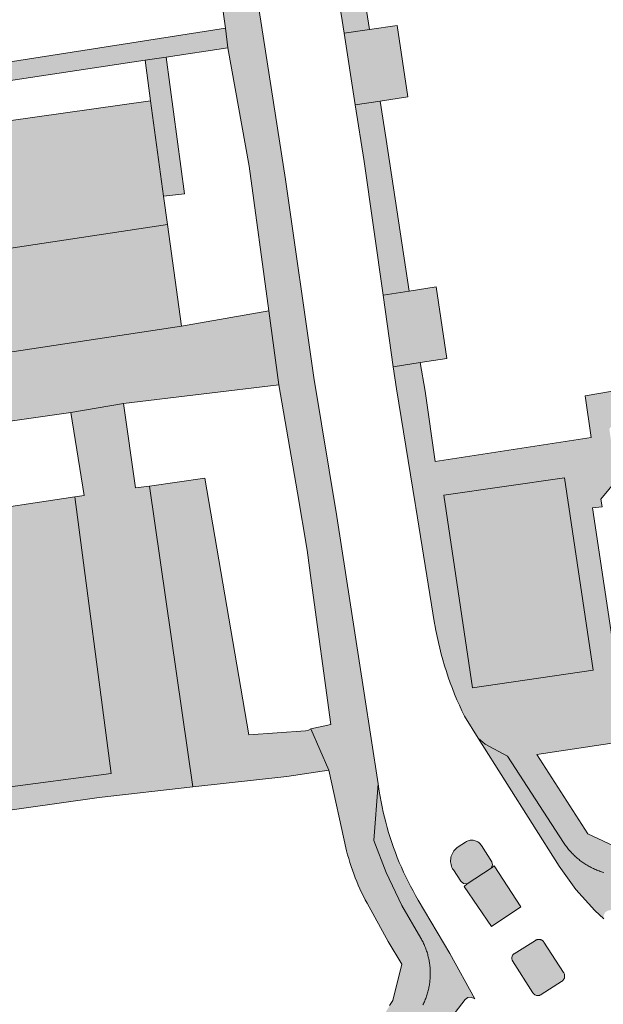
# Model space of a CAD drawing. Extents: x 97094 to 109644, y 463509 to 471969.
# Tile 269 of 362: x 103970 to 104018, y 469075 to 469157. Entities that reach past the tile are written whole.
import ezdxf

# ---------------------------------------------------------------- set-up
doc = ezdxf.new("R2010")
doc.units = 0
doc.layers.add('109 Onkruidbestrijding elementen', color=6, linetype='Continuous', lineweight=20, true_color=0xff00ff)

msp = doc.modelspace()

# ---------------------------------------------------------------- hatches: boundary and pattern name
at = {"layer": '109 Onkruidbestrijding elementen', "true_color": 0xff00ff}
for points in [[(103999.338, 469093.693), (103998.185, 469101.213), (103995.923, 469115.85), (103994.006, 469127.375), (103991.655, 469143.798), (103989.328, 469158.732), (103986.167, 469179.419), (103982.904, 469201.235), (103979.792, 469221.88), (103978.703, 469229.057), (103975.959, 469228.677), (103976.274, 469226.57), (103980.342, 469199.554), (103984.478, 469172.052), (103986.686, 469156.366), (103986.89, 469154.726), (103988.65, 469144.913), (103990.265, 469132.909), (103991.098, 469126.77), (103992.642, 469117.812), (103993.466, 469113.073), (103993.787, 469110.56), (103995.423, 469098.613), (103993.757, 469098.27), (103995.245, 469094.835), (103996.722, 469088.139), (103996.807, 469087.816), (103996.898, 469087.494), (103996.994, 469087.173), (103997.096, 469086.855), (103997.204, 469086.538), (103997.318, 469086.224), (103997.437, 469085.911), (103997.561, 469085.601), (103997.692, 469085.293), (103997.827, 469084.987), (103997.968, 469084.684), (103998.115, 469084.383), (103998.267, 469084.085), (103998.424, 469083.79), (104000.171, 469080.617), (104001.3, 469078.74), (104000.554, 469075.717), (104000.292, 469075.304), (104000.037, 469074.886), (103999.789, 469074.465), (103999.548, 469074.039), (103999.315, 469073.609), (103999.088, 469073.176), (103998.869, 469072.738), (103998.658, 469072.297), (103998.453, 469071.853), (103998.257, 469071.405), (103998.067, 469070.954), (103997.886, 469070.5), (103997.711, 469070.043), (103997.545, 469069.583), (103997.386, 469069.12), (103997.236, 469068.655), (103997.093, 469068.187), (103996.957, 469067.717), (103996.83, 469067.245), (103996.711, 469066.771), (103996.6, 469066.294), (103996.496, 469065.816), (103996.401, 469065.336), (103996.314, 469064.855), (103996.234, 469064.372), (103996.163, 469063.889), (103996.1, 469063.403), (103996.046, 469062.917), (103995.999, 469062.43), (103995.961, 469061.943), (103995.93, 469061.455), (103995.908, 469060.966), (103995.894, 469060.477), (103995.889, 469059.988), (103995.891, 469059.499), (103995.902, 469059.01), (103995.921, 469058.521), (103995.948, 469058.033), (103995.983, 469057.545), (103996.026, 469057.058), (103996.078, 469056.571), (103996.138, 469056.086), (103996.206, 469055.601), (103996.282, 469055.118), (103996.366, 469054.636), (103996.458, 469054.156), (103996.915, 469051.883), (103994.029, 469050.064), (103995.23, 469048.318), (103999.438, 469051.034), (103999.501, 469051.345), (103998.78, 469054.83), (103998.695, 469055.278), (103998.618, 469055.727), (103998.549, 469056.177), (103998.487, 469056.628), (103998.433, 469057.08), (103998.386, 469057.534), (103998.347, 469057.987), (103998.316, 469058.442), (103998.293, 469058.897), (103998.277, 469059.352), (103998.269, 469059.808), (103998.269, 469060.263), (103998.277, 469060.719), (103998.292, 469061.174), (103998.315, 469061.629), (103998.346, 469062.083), (103998.384, 469062.537), (103998.43, 469062.991), (103998.484, 469063.443), (103998.545, 469063.894), (103998.615, 469064.345), (103998.691, 469064.794), (103998.776, 469065.241), (103998.868, 469065.687), (103998.967, 469066.132), (103999.074, 469066.575), (103999.189, 469067.016), (103999.311, 469067.455), (103999.44, 469067.891), (103999.577, 469068.326), (103999.721, 469068.758), (103999.873, 469069.188), (104000.032, 469069.615), (104000.198, 469070.039), (104000.371, 469070.46), (104000.551, 469070.879), (104000.738, 469071.294), (104000.933, 469071.706), (104001.134, 469072.114), (104001.342, 469072.52), (104001.558, 469072.921), (104001.779, 469073.319), (104002.008, 469073.713), (104002.701, 469074.767), (104002.754, 469074.849), (104002.806, 469074.932), (104002.856, 469075.016), (104002.905, 469075.101), (104002.953, 469075.187), (104002.999, 469075.273), (104003.043, 469075.36), (104003.087, 469075.448), (104003.128, 469075.537), (104003.168, 469075.626), (104003.207, 469075.716), (104003.244, 469075.806), (104003.28, 469075.897), (104003.314, 469075.989), (104003.347, 469076.082), (104003.378, 469076.174), (104003.407, 469076.268), (104003.435, 469076.362), (104003.461, 469076.456), (104003.486, 469076.551), (104003.509, 469076.646), (104003.53, 469076.741), (104003.55, 469076.837), (104003.569, 469076.933), (104003.585, 469077.03), (104003.6, 469077.126), (104003.614, 469077.223), (104003.626, 469077.321), (104003.636, 469077.418), (104003.644, 469077.515), (104003.651, 469077.613), (104003.656, 469077.711), (104003.66, 469077.809), (104003.662, 469077.907), (104003.662, 469078.004), (104003.661, 469078.102), (104003.658, 469078.2), (104003.653, 469078.298), (104003.647, 469078.396), (104003.639, 469078.493), (104003.63, 469078.591), (104003.619, 469078.688), (104003.606, 469078.785), (104003.591, 469078.882), (104003.575, 469078.978), (104003.558, 469079.075), (104003.539, 469079.171), (104003.518, 469079.266), (104003.495, 469079.361), (104003.471, 469079.456), (104003.446, 469079.551), (104003.418, 469079.645), (104003.389, 469079.738), (104003.359, 469079.831), (104003.327, 469079.924), (104003.294, 469080.016), (104003.259, 469080.107), (104003.222, 469080.198), (104003.184, 469080.288), (104003.144, 469080.378), (104003.103, 469080.467), (104003.061, 469080.555), (104003.017, 469080.642), (104002.971, 469080.729), (104002.924, 469080.815), (104002.876, 469080.9), (104001.304, 469083.611), (104000.001, 469086.349), (103998.973, 469088.999), (103999.338, 469093.693)], [(103944.486, 469188.335), (103942.806, 469189.137), (103946.846, 469161.734), (103935.398, 469160.002), (103935.671, 469157.821), (103937.146, 469147.26), (103941.434, 469147.922), (103946.984, 469148.778), (103947.663, 469145.663), (103950.931, 469146.222), (103950.461, 469149.199), (103960.992, 469150.821), (103961.964, 469150.968), (103963.356, 469151.177), (103980.014, 469153.689), (103981.776, 469153.955), (103986.89, 469154.726), (103986.686, 469156.366), (103974.862, 469154.51), (103961.923, 469152.48), (103961.463, 469155.425), (103962.074, 469155.546), (103961.732, 469157.849), (103957.796, 469157.265), (103958.204, 469154.723), (103960.072, 469155.022), (103960.572, 469152.245), (103950.11, 469150.781), (103949.09, 469157.633), (103944.788, 469186.549), (103950.026, 469187.29), (103950.025, 469187.297), (103955.038, 469188.007), (103954.788, 469189.773), (103952.03, 469189.383), (103944.486, 469188.335)], [(103996.51, 469155.93), (103998.61, 469156.243), (103997.75, 469161.878), (103995.624, 469161.561), (103996.51, 469155.93)], [(103998.61, 469156.243), (103996.51, 469155.93), (103997.442, 469150.003), (103999.515, 469150.312), (104001.804, 469150.654), (104000.918, 469156.588), (103998.61, 469156.243)], [(103980.472, 469150.326), (103981.556, 469142.424), (103983.292, 469142.618), (103981.776, 469153.955), (103980.014, 469153.689), (103980.472, 469150.326)], [(103973.851, 469124.487), (103978.235, 469125.243), (103991.098, 469126.77), (103990.265, 469132.909), (103983.035, 469131.646), (103955.813, 469127.536), (103955.605, 469127.36), (103955.27, 469127.3), (103955.02, 469127.472), (103954.894, 469127.732), (103954.808, 469128.286), (103953.837, 469135.316), (103953.864, 469135.578), (103953.966, 469135.824), (103954.244, 469135.912), (103981.878, 469140.075), (103981.556, 469142.424), (103980.472, 469150.326), (103963.799, 469147.967), (103962.873, 469147.835), (103962.368, 469147.789), (103961.42, 469147.703), (103950.931, 469146.222), (103947.663, 469145.663), (103941.876, 469144.674), (103945.177, 469120.416), (103950.644, 469121.192), (103952.328, 469121.431), (103973.851, 469124.487)], [(104001.92, 469134.552), (104000, 469147.133), (103999.515, 469150.312), (103997.442, 469150.003), (103998.182, 469145.3), (103999.752, 469134.206), (104001.92, 469134.552)], [(103954.244, 469135.912), (103954.57, 469135.868), (103954.736, 469135.658), (103954.795, 469135.231), (103955.858, 469127.811), (103955.813, 469127.536), (103983.035, 469131.646), (103981.878, 469140.075), (103954.244, 469135.912)], [(104005.04, 469128.974), (104004.154, 469134.908), (104001.92, 469134.552), (103999.752, 469134.206), (104000.593, 469128.264), (104002.825, 469128.62), (104005.04, 469128.974)], [(103956.667, 469093.765), (103956.825, 469092.725), (103957.256, 469089.891), (103976.2, 469092.572), (103983.985, 469093.438), (103980.386, 469118.39), (103979.225, 469118.228), (103978.235, 469125.243), (103973.851, 469124.487), (103974.973, 469117.612), (103974.184, 469117.493), (103977.195, 469094.554), (103968.01, 469093.348), (103965.022, 469116.11), (103958.732, 469115.161), (103961.556, 469094.431), (103956.667, 469093.765)], [(103983.985, 469093.438), (103991.77, 469094.305), (103995.245, 469094.835), (103993.757, 469098.27), (103993.576, 469098.146), (103993.32, 469098.1), (103988.616, 469097.76), (103984.984, 469119.032), (103980.386, 469118.39), (103983.985, 469093.438)], [(104017.17, 469103.128), (104014.775, 469119.065), (104004.78, 469117.631), (104007.158, 469101.646), (104017.17, 469103.128)], [(103974.184, 469117.493), (103965.022, 469116.11), (103968.01, 469093.348), (103977.195, 469094.554), (103974.184, 469117.493)], [(104039.841, 469078.501), (104039.847, 469078.497), (104039.853, 469078.493), (104039.86, 469078.489), (104039.866, 469078.485), (104039.872, 469078.481), (104039.878, 469078.476), (104039.883, 469078.472), (104039.889, 469078.468), (104039.895, 469078.463), (104039.9, 469078.458), (104039.906, 469078.453), (104039.911, 469078.448), (104039.917, 469078.444), (104039.922, 469078.438), (104039.927, 469078.433), (104039.932, 469078.428), (104039.937, 469078.423), (104039.942, 469078.417), (104039.947, 469078.412), (104039.952, 469078.406), (104039.957, 469078.401), (104039.961, 469078.395), (104039.966, 469078.389), (104039.97, 469078.383), (104039.974, 469078.377), (104039.979, 469078.371), (104039.983, 469078.365), (104039.987, 469078.359), (104039.991, 469078.353), (104039.994, 469078.346), (104039.998, 469078.34), (104040.002, 469078.334), (104040.005, 469078.327), (104040.008, 469078.321), (104040.012, 469078.314), (104040.015, 469078.307), (104040.018, 469078.301), (104040.021, 469078.294), (104040.024, 469078.287), (104040.026, 469078.28), (104040.029, 469078.274), (104040.031, 469078.267), (104040.034, 469078.26), (104040.036, 469078.253), (104040.038, 469078.246), (104040.04, 469078.239), (104040.042, 469078.232), (104040.044, 469078.225), (104040.045, 469078.217), (104040.047, 469078.21), (104040.048, 469078.203), (104040.05, 469078.196), (104040.051, 469078.189), (104040.052, 469078.181), (104040.053, 469078.174), (104040.054, 469078.167), (104040.054, 469078.159), (104040.055, 469078.152), (104040.055, 469078.145), (104040.056, 469078.137), (104040.056, 469078.13), (104040.056, 469078.123), (104040.056, 469078.115), (104040.056, 469078.108), (104040.056, 469078.101), (104040.055, 469078.093), (104040.055, 469078.086), (104040.054, 469078.079), (104040.053, 469078.072), (104040.052, 469078.064), (104040.051, 469078.057), (104040.05, 469078.05), (104040.049, 469078.043), (104040.048, 469078.035), (104040.046, 469078.028), (104040.045, 469078.021), (104040.043, 469078.014), (104040.041, 469078.007), (104040.039, 469078), (104040.037, 469077.993), (104040.035, 469077.986), (104040.033, 469077.979), (104040.03, 469077.972), (104040.028, 469077.965), (104040.025, 469077.958), (104040.022, 469077.951), (104040.019, 469077.944), (104040.016, 469077.938), (104040.013, 469077.931), (104040.01, 469077.925), (104040.007, 469077.918), (104040.003, 469077.911), (104040, 469077.905), (104039.996, 469077.899), (104039.993, 469077.892), (104039.989, 469077.886), (104039.985, 469077.88), (104039.981, 469077.874), (104039.977, 469077.868), (104039.972, 469077.862), (104039.968, 469077.856), (104039.964, 469077.85), (104039.959, 469077.844), (104039.955, 469077.839), (104039.95, 469077.833), (104039.945, 469077.827), (104039.94, 469077.822), (104039.935, 469077.817), (104039.93, 469077.811), (104039.925, 469077.806), (104039.92, 469077.801), (104039.914, 469077.796), (104039.909, 469077.791), (104039.903, 469077.786), (104039.898, 469077.781), (104039.892, 469077.777), (104039.886, 469077.772), (104039.881, 469077.768), (104039.875, 469077.763), (104039.869, 469077.759), (104039.863, 469077.755), (104039.857, 469077.751), (104039.851, 469077.747), (104039.844, 469077.743), (104039.838, 469077.739), (104039.978, 469077.776), (104040.118, 469077.816), (104040.257, 469077.858), (104040.395, 469077.902), (104040.532, 469077.949), (104040.669, 469077.998), (104040.804, 469078.049), (104040.939, 469078.103), (104041.073, 469078.159), (104041.206, 469078.217), (104041.337, 469078.277), (104041.468, 469078.34), (104041.598, 469078.405), (104041.726, 469078.472), (104041.854, 469078.541), (104041.98, 469078.613), (104042.105, 469078.687), (104042.229, 469078.762), (104042.351, 469078.84), (104042.472, 469078.92), (104042.592, 469079.002), (104042.71, 469079.086), (104042.827, 469079.172), (104042.942, 469079.26), (104043.056, 469079.35), (104043.168, 469079.442), (104042.94, 469079.354), (104042.577, 469079.425), (104039.352, 469081.919), (104038.966, 469082.17), (104038.576, 469082.415), (104038.182, 469082.653), (104037.783, 469082.884), (104037.381, 469083.108), (104036.975, 469083.325), (104036.565, 469083.535), (104036.152, 469083.738), (104035.735, 469083.934), (104035.315, 469084.123), (104034.892, 469084.305), (104034.466, 469084.479), (104034.037, 469084.646), (104033.605, 469084.806), (104033.17, 469084.958), (104032.733, 469085.102), (104032.293, 469085.24), (104031.852, 469085.369), (104031.407, 469085.491), (104030.961, 469085.605), (104030.513, 469085.712), (104030.064, 469085.811), (104029.612, 469085.902), (104029.159, 469085.985), (104028.705, 469086.061), (104028.25, 469086.129), (104027.793, 469086.189), (104027.336, 469086.241), (104026.877, 469086.285), (104026.418, 469086.321), (104025.959, 469086.35), (104025.499, 469086.37), (104025.038, 469086.383), (104024.578, 469086.388), (104024.117, 469086.385), (104023.657, 469086.374), (104023.197, 469086.355), (104022.737, 469086.328), (104022.278, 469086.293), (104020.234, 469086.12), (104020.133, 469086.112), (104020.033, 469086.106), (104019.932, 469086.102), (104019.831, 469086.1), (104019.73, 469086.099), (104019.629, 469086.1), (104019.528, 469086.102), (104019.427, 469086.107), (104019.326, 469086.113), (104019.226, 469086.12), (104019.125, 469086.13), (104019.025, 469086.141), (104018.925, 469086.154), (104018.825, 469086.168), (104018.725, 469086.184), (104018.626, 469086.202), (104018.527, 469086.221), (104018.428, 469086.243), (104018.33, 469086.265), (104018.232, 469086.29), (104018.134, 469086.316), (104018.037, 469086.344), (104017.941, 469086.373), (104017.845, 469086.404), (104017.749, 469086.437), (104017.654, 469086.471), (104017.56, 469086.507), (104017.466, 469086.544), (104017.373, 469086.583), (104017.28, 469086.624), (104017.189, 469086.666), (104017.098, 469086.71), (104017.007, 469086.755), (104016.918, 469086.802), (104016.829, 469086.85), (104016.741, 469086.899), (104016.654, 469086.951), (104016.568, 469087.003), (104016.483, 469087.057), (104016.399, 469087.113), (104016.315, 469087.17), (104016.233, 469087.228), (104016.151, 469087.288), (104016.071, 469087.349), (104015.992, 469087.411), (104015.913, 469087.475), (104015.836, 469087.54), (104015.76, 469087.606), (104015.685, 469087.674), (104015.611, 469087.743), (104015.539, 469087.813), (104015.467, 469087.884), (104015.397, 469087.957), (104015.328, 469088.03), (104015.26, 469088.105), (104015.194, 469088.181), (104015.129, 469088.258), (104015.065, 469088.336), (104015.002, 469088.416), (104014.941, 469088.496), (104014.881, 469088.577), (104014.823, 469088.66), (104014.766, 469088.743), (104014.71, 469088.827), (104010.055, 469096.003), (104008.201, 469096.998), (104007.638, 469097.485), (104014.345, 469086.858), (104015.718, 469084.945), (104017.305, 469083.205), (104018.05, 469082.514), (104018.036, 469082.811), (104018.164, 469083.049), (104018.398, 469083.186), (104019.441, 469083.411), (104019.837, 469083.493), (104020.235, 469083.568), (104020.634, 469083.637), (104021.033, 469083.699), (104021.434, 469083.755), (104021.836, 469083.803), (104022.238, 469083.845), (104022.641, 469083.88), (104023.045, 469083.909), (104023.449, 469083.93), (104023.853, 469083.945), (104024.258, 469083.953), (104024.663, 469083.955), (104025.067, 469083.949), (104025.472, 469083.937), (104025.876, 469083.918), (104026.28, 469083.892), (104026.683, 469083.86), (104027.086, 469083.821), (104027.488, 469083.775), (104027.889, 469083.722), (104028.289, 469083.663), (104028.688, 469083.597), (104029.086, 469083.524), (104029.483, 469083.445), (104029.879, 469083.359), (104030.272, 469083.266), (104030.665, 469083.167), (104031.055, 469083.061), (104031.444, 469082.949), (104031.831, 469082.83), (104032.216, 469082.705), (104032.598, 469082.573), (104032.979, 469082.435), (104033.357, 469082.291), (104033.732, 469082.14), (104034.105, 469081.983), (104034.475, 469081.82), (104034.843, 469081.651), (104035.208, 469081.475), (104035.569, 469081.294), (104035.928, 469081.106), (104036.283, 469080.913), (104036.635, 469080.713), (104036.984, 469080.508), (104037.329, 469080.297), (104037.671, 469080.08), (104038.009, 469079.858), (104038.343, 469079.63), (104038.673, 469079.396), (104039, 469079.157), (104039.322, 469078.912), (104039.64, 469078.662), (104039.841, 469078.501)], [(104002.008, 469073.713), (104001.779, 469073.319), (104001.558, 469072.921), (104001.342, 469072.52), (104001.134, 469072.114), (104000.933, 469071.706), (104000.738, 469071.294), (104000.551, 469070.879), (104000.371, 469070.46), (104000.198, 469070.039), (104000.032, 469069.615), (103999.873, 469069.188), (103999.721, 469068.758), (103999.577, 469068.326), (103999.44, 469067.891), (103999.311, 469067.455), (103999.189, 469067.016), (103999.074, 469066.575), (103998.967, 469066.132), (103998.868, 469065.687), (103998.776, 469065.241), (103998.691, 469064.794), (103998.615, 469064.345), (103998.545, 469063.894), (103998.484, 469063.443), (103998.43, 469062.991), (103998.384, 469062.537), (103998.346, 469062.083), (103998.315, 469061.629), (103998.292, 469061.174), (103998.277, 469060.719), (103998.269, 469060.263), (103998.269, 469059.808), (103998.277, 469059.352), (103998.293, 469058.897), (103998.316, 469058.442), (103998.347, 469057.987), (103998.386, 469057.534), (103998.433, 469057.08), (103998.487, 469056.628), (103998.549, 469056.177), (103998.618, 469055.727), (103998.695, 469055.278), (103998.78, 469054.83), (103999.501, 469051.345), (103999.438, 469051.034), (104001.526, 469052.629), (104002.337, 469053.612), (104002.331, 469053.605), (104002.325, 469053.599), (104002.319, 469053.592), (104002.313, 469053.586), (104002.306, 469053.58), (104002.3, 469053.574), (104002.293, 469053.568), (104002.286, 469053.562), (104002.28, 469053.556), (104002.273, 469053.55), (104002.266, 469053.545), (104002.259, 469053.539), (104002.252, 469053.534), (104002.244, 469053.529), (104002.237, 469053.524), (104002.23, 469053.519), (104002.222, 469053.514), (104002.215, 469053.509), (104002.207, 469053.504), (104002.199, 469053.5), (104002.192, 469053.496), (104002.184, 469053.491), (104002.176, 469053.487), (104002.168, 469053.483), (104002.16, 469053.48), (104002.152, 469053.476), (104002.143, 469053.472), (104002.135, 469053.469), (104002.127, 469053.466), (104002.119, 469053.462), (104002.11, 469053.459), (104002.102, 469053.457), (104002.093, 469053.454), (104002.085, 469053.451), (104002.076, 469053.449), (104002.067, 469053.446), (104002.059, 469053.444), (104002.05, 469053.442), (104002.041, 469053.44), (104002.033, 469053.439), (104002.024, 469053.437), (104002.015, 469053.436), (104002.006, 469053.434), (104001.997, 469053.433), (104001.989, 469053.432), (104001.98, 469053.431), (104001.971, 469053.431), (104001.962, 469053.43), (104001.953, 469053.43), (104001.944, 469053.429), (104001.935, 469053.429), (104001.926, 469053.429), (104001.917, 469053.429), (104001.908, 469053.43), (104001.9, 469053.43), (104001.891, 469053.431), (104001.882, 469053.432), (104001.873, 469053.433), (104001.864, 469053.434), (104001.855, 469053.435), (104001.846, 469053.436), (104001.838, 469053.438), (104001.829, 469053.439), (104001.82, 469053.441), (104001.811, 469053.443), (104001.803, 469053.445), (104001.794, 469053.447), (104001.785, 469053.45), (104001.777, 469053.452), (104001.768, 469053.455), (104001.76, 469053.458), (104001.751, 469053.46), (104001.743, 469053.464), (104001.735, 469053.467), (104001.727, 469053.47), (104001.718, 469053.474), (104001.71, 469053.477), (104001.702, 469053.481), (104001.694, 469053.485), (104001.686, 469053.489), (104001.678, 469053.493), (104001.67, 469053.497), (104001.663, 469053.502), (104001.655, 469053.506), (104001.647, 469053.511), (104001.64, 469053.516), (104001.632, 469053.52), (104001.625, 469053.525), (104001.618, 469053.531), (104001.61, 469053.536), (104001.603, 469053.541), (104001.596, 469053.547), (104001.589, 469053.552), (104001.583, 469053.558), (104001.576, 469053.564), (104001.569, 469053.57), (104001.563, 469053.576), (104001.556, 469053.582), (104001.55, 469053.588), (104001.544, 469053.595), (104001.537, 469053.601), (104001.531, 469053.608), (104001.526, 469053.614), (104001.52, 469053.621), (104001.514, 469053.628), (104001.508, 469053.635), (104001.503, 469053.642), (104001.498, 469053.649), (104001.492, 469053.656), (104001.487, 469053.664), (104001.482, 469053.671), (104001.478, 469053.679), (104001.473, 469053.686), (104001.468, 469053.694), (104001.464, 469053.702), (104001.459, 469053.709), (104001.455, 469053.717), (104001.451, 469053.725), (104001.447, 469053.733), (104001.443, 469053.741), (104001.44, 469053.749), (104001.436, 469053.757), (104001.433, 469053.766), (104001.429, 469053.774), (104001.426, 469053.782), (104001.423, 469053.791), (104001.42, 469053.799), (104001.418, 469053.808), (104001.415, 469053.816), (104001.412, 469053.825), (104001.41, 469053.833), (104001.408, 469053.842), (104001.132, 469055.234), (104001.055, 469055.637), (104000.986, 469056.041), (104000.923, 469056.446), (104000.867, 469056.852), (104000.818, 469057.259), (104000.775, 469057.666), (104000.74, 469058.075), (104000.711, 469058.484), (104000.689, 469058.893), (104000.674, 469059.303), (104000.666, 469059.713), (104000.665, 469060.122), (104000.671, 469060.532), (104000.684, 469060.942), (104000.704, 469061.352), (104000.73, 469061.761), (104000.764, 469062.169), (104000.804, 469062.577), (104000.851, 469062.984), (104000.905, 469063.391), (104000.966, 469063.796), (104001.034, 469064.2), (104001.108, 469064.603), (104001.189, 469065.005), (104001.277, 469065.405), (104001.372, 469065.804), (104001.473, 469066.201), (104001.581, 469066.597), (104001.696, 469066.99), (104001.818, 469067.382), (104001.945, 469067.771), (104002.08, 469068.159), (104002.221, 469068.544), (104002.368, 469068.926), (104002.522, 469069.306), (104002.682, 469069.683), (104002.849, 469070.058), (104003.022, 469070.43), (104003.201, 469070.798), (104003.386, 469071.164), (104003.577, 469071.527), (104003.775, 469071.886), (104003.978, 469072.242), (104004.188, 469072.594), (104004.403, 469072.943), (104004.624, 469073.288), (104006.556, 469075.805), (104006.776, 469075.989), (104007.062, 469076.018), (104007.34, 469075.865), (104005.285, 469079.623), (104002.662, 469084.05), (104002.442, 469084.429), (104002.228, 469084.812), (104002.021, 469085.199), (104001.821, 469085.589), (104001.628, 469085.983), (104001.441, 469086.38), (104001.262, 469086.78), (104001.089, 469087.183), (104000.924, 469087.589), (104000.765, 469087.998), (104000.614, 469088.41), (104000.47, 469088.824), (104000.333, 469089.241), (104000.203, 469089.66), (104000.081, 469090.081), (103999.966, 469090.504), (103999.858, 469090.93), (103999.758, 469091.357), (103999.665, 469091.785), (103999.58, 469092.215), (103999.502, 469092.647), (103999.432, 469093.08), (103999.338, 469093.693), (103998.973, 469088.999), (104000.001, 469086.349), (104001.304, 469083.611), (104002.876, 469080.9), (104002.924, 469080.815), (104002.971, 469080.729), (104003.017, 469080.642), (104003.061, 469080.555), (104003.103, 469080.467), (104003.144, 469080.378), (104003.184, 469080.288), (104003.222, 469080.198), (104003.259, 469080.107), (104003.294, 469080.016), (104003.327, 469079.924), (104003.359, 469079.831), (104003.389, 469079.738), (104003.418, 469079.645), (104003.446, 469079.551), (104003.471, 469079.456), (104003.495, 469079.361), (104003.518, 469079.266), (104003.539, 469079.171), (104003.558, 469079.075), (104003.575, 469078.978), (104003.591, 469078.882), (104003.606, 469078.785), (104003.619, 469078.688), (104003.63, 469078.591), (104003.639, 469078.493), (104003.647, 469078.396), (104003.653, 469078.298), (104003.658, 469078.2), (104003.661, 469078.102), (104003.662, 469078.004), (104003.662, 469077.907), (104003.66, 469077.809), (104003.656, 469077.711), (104003.651, 469077.613), (104003.644, 469077.515), (104003.636, 469077.418), (104003.626, 469077.321), (104003.614, 469077.223), (104003.6, 469077.126), (104003.585, 469077.03), (104003.569, 469076.933), (104003.55, 469076.837), (104003.53, 469076.741), (104003.509, 469076.646), (104003.486, 469076.551), (104003.461, 469076.456), (104003.435, 469076.362), (104003.407, 469076.268), (104003.378, 469076.174), (104003.347, 469076.082), (104003.314, 469075.989), (104003.28, 469075.897), (104003.244, 469075.806), (104003.207, 469075.716), (104003.168, 469075.626), (104003.128, 469075.537), (104003.087, 469075.448), (104003.043, 469075.36), (104002.999, 469075.273), (104002.953, 469075.187), (104002.905, 469075.101), (104002.856, 469075.016), (104002.806, 469074.932), (104002.754, 469074.849), (104002.701, 469074.767), (104002.008, 469073.713)], [(104008.75, 469087.238), (104007.905, 469088.579), (104007.857, 469088.648), (104007.804, 469088.712), (104007.745, 469088.772), (104007.68, 469088.826), (104007.612, 469088.874), (104007.539, 469088.916), (104007.463, 469088.951), (104007.384, 469088.98), (104007.303, 469089.001), (104007.22, 469089.015), (104007.137, 469089.022), (104007.053, 469089.021), (104006.97, 469089.013), (104006.887, 469088.998), (104006.807, 469088.975), (104006.728, 469088.945), (104006.653, 469088.909), (104006.581, 469088.866), (104005.965, 469088.46), (104005.868, 469088.39), (104005.777, 469088.311), (104005.693, 469088.225), (104005.618, 469088.132), (104005.55, 469088.033), (104005.492, 469087.928), (104005.443, 469087.819), (104005.403, 469087.705), (104005.374, 469087.589), (104005.355, 469087.471), (104005.346, 469087.351), (104005.348, 469087.231), (104005.36, 469087.111), (104005.383, 469086.994), (104005.415, 469086.878), (104005.458, 469086.766), (104005.51, 469086.658), (104005.572, 469086.555), (104006.189, 469085.617), (104006.425, 469085.425), (104006.728, 469085.401), (104008.712, 469086.715), (104008.817, 469086.97), (104008.75, 469087.238)], [(104011.173, 469083.494), (104008.954, 469086.893), (104008.712, 469086.715), (104006.728, 469085.401), (104006.461, 469085.173), (104008.723, 469081.865), (104011.173, 469083.494)], [(104012.254, 469076.27), (104012.256, 469076.268), (104012.291, 469076.239), (104012.329, 469076.213), (104012.368, 469076.191), (104012.41, 469076.173), (104012.453, 469076.158), (104012.498, 469076.148), (104012.543, 469076.142), (104012.583, 469076.14), (104012.623, 469076.142), (104012.663, 469076.146), (104012.702, 469076.154), (104012.74, 469076.165), (104012.777, 469076.18), (104012.813, 469076.197), (104012.848, 469076.217), (104014.546, 469077.294), (104014.586, 469077.322), (104014.622, 469077.353), (104014.657, 469077.387), (104014.687, 469077.424), (104014.715, 469077.463), (104014.739, 469077.505), (104014.759, 469077.549), (104014.776, 469077.594), (104014.788, 469077.641), (104014.796, 469077.689), (104014.8, 469077.737), (104014.8, 469077.785), (104014.795, 469077.833), (104014.787, 469077.88), (104014.774, 469077.927), (104014.757, 469077.972), (104014.736, 469078.015), (104014.712, 469078.057), (104013.072, 469080.579), (104013.046, 469080.615), (104013.017, 469080.649), (104012.985, 469080.679), (104012.95, 469080.707), (104012.913, 469080.732), (104012.874, 469080.753), (104012.834, 469080.77), (104012.791, 469080.784), (104012.748, 469080.794), (104012.704, 469080.8), (104012.66, 469080.802), (104012.616, 469080.8), (104012.572, 469080.794), (104012.528, 469080.783), (104012.486, 469080.77), (104012.446, 469080.752), (104012.407, 469080.731), (104012.37, 469080.706), (104010.61, 469079.611), (104010.58, 469079.588), (104010.552, 469079.563), (104010.526, 469079.535), (104010.502, 469079.506), (104010.482, 469079.474), (104010.463, 469079.441), (104010.448, 469079.406), (104010.436, 469079.371), (104010.427, 469079.334), (104010.421, 469079.297), (104010.418, 469079.259), (104010.419, 469079.221), (104010.422, 469079.184), (104010.429, 469079.147), (104010.439, 469079.11), (104010.452, 469079.075), (104010.468, 469079.041), (104010.487, 469079.008), (104012.173, 469076.367), (104012.185, 469076.35), (104012.197, 469076.333), (104012.21, 469076.317), (104012.224, 469076.301), (104012.238, 469076.286), (104012.253, 469076.271), (104012.254, 469076.27)]]:
    msp.add_hatch(color=6, dxfattribs=at).paths.add_polyline_path(points)
h = msp.add_hatch(color=6, dxfattribs=at)
h.paths.add_polyline_path([(104017.91, 469116.666), (104017.809, 469117.301), (104019.12, 469118.899), (104018.503, 469123.134), (104020.071, 469124.957), (104027.432, 469126.206), (104028.052, 469127.841), (104026.033, 469127.49), (104025.569, 469127.411), (104016.489, 469125.871), (104017, 469122.417), (104004.068, 469120.431), (104003.231, 469126.254), (104002.825, 469128.62), (104000.593, 469128.264), (104000.852, 469126.435), (104002.415, 469116.949), (104002.471, 469116.606), (104004.003, 469106.992), (104004.037, 469106.889), (104004.127, 469106.397), (104004.226, 469105.907), (104004.333, 469105.419), (104004.449, 469104.932), (104004.573, 469104.448), (104004.706, 469103.966), (104004.847, 469103.486), (104004.997, 469103.009), (104005.155, 469102.535), (104005.321, 469102.063), (104005.496, 469101.595), (104005.679, 469101.129), (104005.87, 469100.667), (104006.069, 469100.209), (104006.276, 469099.753), (104006.491, 469099.302), (104007.638, 469097.485), (104008.201, 469096.998), (104010.055, 469096.003), (104014.71, 469088.827), (104014.766, 469088.743), (104014.823, 469088.66), (104014.881, 469088.577), (104014.941, 469088.496), (104015.002, 469088.416), (104015.065, 469088.336), (104015.129, 469088.258), (104015.194, 469088.181), (104015.26, 469088.105), (104015.328, 469088.03), (104015.397, 469087.957), (104015.467, 469087.884), (104015.539, 469087.813), (104015.611, 469087.743), (104015.685, 469087.674), (104015.76, 469087.606), (104015.836, 469087.54), (104015.913, 469087.475), (104015.992, 469087.411), (104016.071, 469087.349), (104016.151, 469087.288), (104016.233, 469087.228), (104016.315, 469087.17), (104016.399, 469087.113), (104016.483, 469087.057), (104016.568, 469087.003), (104016.654, 469086.951), (104016.741, 469086.899), (104016.829, 469086.85), (104016.918, 469086.802), (104017.007, 469086.755), (104017.098, 469086.71), (104017.189, 469086.666), (104017.28, 469086.624), (104017.373, 469086.583), (104017.466, 469086.544), (104017.56, 469086.507), (104017.654, 469086.471), (104017.749, 469086.437), (104017.845, 469086.404), (104017.941, 469086.373), (104018.037, 469086.344), (104018.134, 469086.316), (104018.232, 469086.29), (104018.33, 469086.265), (104018.428, 469086.243), (104018.527, 469086.221), (104018.626, 469086.202), (104018.725, 469086.184), (104018.825, 469086.168), (104018.925, 469086.154), (104019.025, 469086.141), (104019.125, 469086.13), (104019.226, 469086.12), (104019.326, 469086.113), (104019.427, 469086.107), (104019.528, 469086.102), (104019.629, 469086.1), (104019.73, 469086.099), (104019.831, 469086.1), (104019.932, 469086.102), (104020.033, 469086.106), (104020.133, 469086.112), (104020.234, 469086.12), (104022.278, 469086.293), (104022.412, 469088.743), (104019.266, 469088.358), (104016.735, 469089.547), (104012.492, 469096.122), (104020.015, 469097.258), (104017.103, 469116.568), (104017.91, 469116.666)])
h.paths.add_polyline_path([(104017.17, 469103.128), (104007.158, 469101.646), (104004.78, 469117.631), (104014.775, 469119.065), (104017.17, 469103.128)])

# ---------------------------------------------------------------- linework, layer by layer
at = {"layer": '109 Onkruidbestrijding elementen', "color": 3, "true_color": 0x00ff00}
for points in [[(103984.478, 469172.052), (103986.686, 469156.366), (103986.89, 469154.726), (103988.65, 469144.913), (103990.265, 469132.909), (103991.098, 469126.77), (103992.642, 469117.812), (103993.466, 469113.073), (103993.787, 469110.56), (103995.423, 469098.613), (103993.757, 469098.27), (103995.245, 469094.835), (103996.722, 469088.139), (103996.807, 469087.816), (103996.898, 469087.494), (103996.994, 469087.173), (103997.096, 469086.855), (103997.204, 469086.538), (103997.318, 469086.224), (103997.437, 469085.911), (103997.561, 469085.601), (103997.692, 469085.293), (103997.827, 469084.987), (103997.968, 469084.684), (103998.115, 469084.383), (103998.267, 469084.085), (103998.424, 469083.79), (104000.171, 469080.617), (104001.3, 469078.74), (104000.554, 469075.717), (104000.292, 469075.304)], [(104003.043, 469075.36), (104003.087, 469075.448), (104003.128, 469075.537), (104003.168, 469075.626), (104003.207, 469075.716), (104003.244, 469075.806), (104003.28, 469075.897), (104003.314, 469075.989), (104003.347, 469076.082), (104003.378, 469076.174), (104003.407, 469076.268), (104003.435, 469076.362), (104003.461, 469076.456), (104003.486, 469076.551), (104003.509, 469076.646), (104003.53, 469076.741), (104003.55, 469076.837), (104003.569, 469076.933), (104003.585, 469077.03), (104003.6, 469077.126), (104003.614, 469077.223), (104003.626, 469077.321), (104003.636, 469077.418), (104003.644, 469077.515), (104003.651, 469077.613), (104003.656, 469077.711), (104003.66, 469077.809), (104003.662, 469077.907), (104003.662, 469078.004), (104003.661, 469078.102), (104003.658, 469078.2), (104003.653, 469078.298), (104003.647, 469078.396), (104003.639, 469078.493), (104003.63, 469078.591), (104003.619, 469078.688), (104003.606, 469078.785), (104003.591, 469078.882), (104003.575, 469078.978), (104003.558, 469079.075), (104003.539, 469079.171), (104003.518, 469079.266), (104003.495, 469079.361), (104003.471, 469079.456), (104003.446, 469079.551), (104003.418, 469079.645), (104003.389, 469079.738), (104003.359, 469079.831), (104003.327, 469079.924), (104003.294, 469080.016), (104003.259, 469080.107), (104003.222, 469080.198), (104003.184, 469080.288), (104003.144, 469080.378), (104003.103, 469080.467), (104003.061, 469080.555), (104003.017, 469080.642), (104002.971, 469080.729), (104002.924, 469080.815), (104002.876, 469080.9), (104001.304, 469083.611), (104000.001, 469086.349), (103998.973, 469088.999), (103999.338, 469093.693), (103999.338, 469093.693), (103998.185, 469101.213), (103995.923, 469115.85), (103994.006, 469127.375), (103991.655, 469143.798), (103989.328, 469158.732)], [(103963.356, 469151.177), (103980.014, 469153.689), (103981.776, 469153.955), (103986.89, 469154.726), (103986.686, 469156.366), (103974.862, 469154.51), (103961.923, 469152.48)], [(103954.244, 469135.912), (103981.878, 469140.075), (103981.556, 469142.424), (103980.472, 469150.326), (103963.799, 469147.967)], [(103952.328, 469121.431), (103973.851, 469124.487), (103973.851, 469124.487), (103978.235, 469125.243), (103991.098, 469126.77), (103990.265, 469132.909), (103983.035, 469131.646), (103955.813, 469127.536)], [(104025.569, 469127.411), (104016.489, 469125.871), (104017, 469122.417), (104004.068, 469120.431), (104003.231, 469126.254), (104002.825, 469128.62), (104000.593, 469128.264), (104000.852, 469126.435), (104002.415, 469116.949), (104002.471, 469116.606), (104004.003, 469106.992), (104004.037, 469106.889), (104004.127, 469106.397), (104004.226, 469105.907), (104004.333, 469105.419), (104004.449, 469104.932), (104004.573, 469104.448), (104004.706, 469103.966), (104004.847, 469103.486), (104004.997, 469103.009), (104005.155, 469102.535), (104005.321, 469102.063), (104005.496, 469101.595), (104005.679, 469101.129), (104005.87, 469100.667), (104006.069, 469100.209), (104006.276, 469099.753), (104006.491, 469099.302), (104007.638, 469097.485), (104008.201, 469096.998), (104010.055, 469096.003), (104014.71, 469088.827), (104014.766, 469088.743), (104014.823, 469088.66), (104014.881, 469088.577), (104014.941, 469088.496), (104015.002, 469088.416), (104015.065, 469088.336), (104015.129, 469088.258), (104015.194, 469088.181), (104015.26, 469088.105), (104015.328, 469088.03), (104015.397, 469087.957), (104015.467, 469087.884), (104015.539, 469087.813), (104015.611, 469087.743), (104015.685, 469087.674), (104015.76, 469087.606), (104015.836, 469087.54), (104015.913, 469087.475), (104015.992, 469087.411), (104016.071, 469087.349), (104016.151, 469087.288), (104016.233, 469087.228), (104016.315, 469087.17), (104016.399, 469087.113), (104016.483, 469087.057), (104016.568, 469087.003), (104016.654, 469086.951), (104016.741, 469086.899), (104016.829, 469086.85), (104016.918, 469086.802), (104017.007, 469086.755), (104017.098, 469086.71), (104017.189, 469086.666), (104017.28, 469086.624), (104017.373, 469086.583), (104017.466, 469086.544), (104017.56, 469086.507), (104017.654, 469086.471), (104017.749, 469086.437), (104017.845, 469086.404), (104017.941, 469086.373), (104018.037, 469086.344)], [(104019.266, 469088.358), (104016.735, 469089.547), (104012.492, 469096.122), (104020.015, 469097.258), (104017.103, 469116.568), (104017.91, 469116.666), (104017.91, 469116.666), (104017.809, 469117.301), (104019.12, 469118.899)], [(104018.037, 469086.344), (104017.941, 469086.373), (104017.845, 469086.404), (104017.749, 469086.437), (104017.654, 469086.471), (104017.56, 469086.507), (104017.466, 469086.544), (104017.373, 469086.583), (104017.28, 469086.624), (104017.189, 469086.666), (104017.098, 469086.71), (104017.007, 469086.755), (104016.918, 469086.802), (104016.829, 469086.85), (104016.741, 469086.899), (104016.654, 469086.951), (104016.568, 469087.003), (104016.483, 469087.057), (104016.399, 469087.113), (104016.315, 469087.17), (104016.233, 469087.228), (104016.151, 469087.288), (104016.071, 469087.349), (104015.992, 469087.411), (104015.913, 469087.475), (104015.836, 469087.54), (104015.76, 469087.606), (104015.685, 469087.674), (104015.611, 469087.743), (104015.539, 469087.813), (104015.467, 469087.884), (104015.397, 469087.957), (104015.328, 469088.03), (104015.26, 469088.105), (104015.194, 469088.181), (104015.129, 469088.258), (104015.065, 469088.336), (104015.002, 469088.416), (104014.941, 469088.496), (104014.881, 469088.577), (104014.823, 469088.66), (104014.766, 469088.743), (104014.71, 469088.827), (104010.055, 469096.003), (104008.201, 469096.998), (104007.638, 469097.485), (104014.345, 469086.858), (104015.718, 469084.945), (104017.305, 469083.205), (104018.05, 469082.514)], [(104004.624, 469073.288), (104006.556, 469075.805), (104006.776, 469075.989), (104007.062, 469076.018), (104007.34, 469075.865), (104005.285, 469079.623), (104002.662, 469084.05), (104002.442, 469084.429), (104002.228, 469084.812), (104002.021, 469085.199), (104001.821, 469085.589), (104001.628, 469085.983), (104001.441, 469086.38), (104001.262, 469086.78), (104001.089, 469087.183), (104000.924, 469087.589), (104000.765, 469087.998), (104000.614, 469088.41), (104000.47, 469088.824), (104000.333, 469089.241), (104000.203, 469089.66), (104000.081, 469090.081), (103999.966, 469090.504), (103999.858, 469090.93), (103999.758, 469091.357), (103999.665, 469091.785), (103999.58, 469092.215), (103999.502, 469092.647), (103999.432, 469093.08), (103999.338, 469093.693), (103998.973, 469088.999), (104000.001, 469086.349), (104001.304, 469083.611), (104002.876, 469080.9), (104002.924, 469080.815), (104002.971, 469080.729), (104003.017, 469080.642), (104003.061, 469080.555), (104003.103, 469080.467), (104003.144, 469080.378), (104003.184, 469080.288), (104003.222, 469080.198), (104003.259, 469080.107), (104003.294, 469080.016), (104003.327, 469079.924), (104003.359, 469079.831), (104003.389, 469079.738), (104003.418, 469079.645), (104003.446, 469079.551), (104003.471, 469079.456), (104003.495, 469079.361), (104003.518, 469079.266), (104003.539, 469079.171), (104003.558, 469079.075), (104003.575, 469078.978), (104003.591, 469078.882), (104003.606, 469078.785), (104003.619, 469078.688), (104003.63, 469078.591), (104003.639, 469078.493), (104003.647, 469078.396), (104003.653, 469078.298), (104003.658, 469078.2), (104003.661, 469078.102), (104003.662, 469078.004), (104003.662, 469077.907), (104003.66, 469077.809), (104003.656, 469077.711), (104003.651, 469077.613), (104003.644, 469077.515), (104003.636, 469077.418), (104003.626, 469077.321), (104003.614, 469077.223), (104003.6, 469077.126), (104003.585, 469077.03), (104003.569, 469076.933), (104003.55, 469076.837), (104003.53, 469076.741), (104003.509, 469076.646), (104003.486, 469076.551), (104003.461, 469076.456), (104003.435, 469076.362), (104003.407, 469076.268), (104003.378, 469076.174), (104003.347, 469076.082), (104003.314, 469075.989), (104003.28, 469075.897), (104003.244, 469075.806), (104003.207, 469075.716), (104003.168, 469075.626), (104003.128, 469075.537), (104003.087, 469075.448), (104003.043, 469075.36)]]:
    msp.add_lwpolyline(points, dxfattribs=at)
for points in [[(103996.51, 469155.93), (103998.61, 469156.243), (103997.75, 469161.878), (103995.624, 469161.561), (103996.51, 469155.93)], [(103998.61, 469156.243), (103996.51, 469155.93), (103997.442, 469150.003), (103999.515, 469150.312), (104001.804, 469150.654), (104000.918, 469156.588), (103998.61, 469156.243)], [(103980.472, 469150.326), (103981.556, 469142.424), (103983.292, 469142.618), (103981.776, 469153.955), (103980.014, 469153.689), (103980.472, 469150.326)], [(104001.92, 469134.552), (104000, 469147.133), (103999.515, 469150.312), (103997.442, 469150.003), (103998.182, 469145.3), (103999.752, 469134.206), (104001.92, 469134.552)], [(103954.244, 469135.912), (103954.57, 469135.868), (103954.736, 469135.658), (103954.795, 469135.231), (103955.858, 469127.811), (103955.813, 469127.536), (103983.035, 469131.646), (103981.878, 469140.075), (103954.244, 469135.912)], [(104005.04, 469128.974), (104004.154, 469134.908), (104001.92, 469134.552), (103999.752, 469134.206), (104000.593, 469128.264), (104002.825, 469128.62), (104005.04, 469128.974)], [(103956.667, 469093.765), (103956.825, 469092.725), (103957.256, 469089.891), (103976.2, 469092.572), (103983.985, 469093.438), (103980.386, 469118.39), (103979.225, 469118.228), (103978.235, 469125.243), (103973.851, 469124.487), (103974.973, 469117.612), (103974.184, 469117.493), (103977.195, 469094.554), (103968.01, 469093.348), (103965.022, 469116.11), (103958.732, 469115.161), (103961.556, 469094.431), (103956.667, 469093.765)], [(103983.985, 469093.438), (103991.77, 469094.305), (103995.245, 469094.835), (103993.757, 469098.27), (103993.576, 469098.146), (103993.32, 469098.1), (103988.616, 469097.76), (103984.984, 469119.032), (103980.386, 469118.39), (103983.985, 469093.438)], [(104017.17, 469103.128), (104007.158, 469101.646), (104004.78, 469117.631), (104014.775, 469119.065), (104017.17, 469103.128)], [(104017.17, 469103.128), (104014.775, 469119.065), (104004.78, 469117.631), (104007.158, 469101.646), (104017.17, 469103.128)], [(103974.184, 469117.493), (103965.022, 469116.11), (103968.01, 469093.348), (103977.195, 469094.554), (103974.184, 469117.493)], [(104008.75, 469087.238), (104007.905, 469088.579), (104007.857, 469088.648), (104007.804, 469088.712), (104007.745, 469088.772), (104007.68, 469088.826), (104007.612, 469088.874), (104007.539, 469088.916), (104007.463, 469088.951), (104007.384, 469088.98), (104007.303, 469089.001), (104007.22, 469089.015), (104007.137, 469089.022), (104007.053, 469089.021), (104006.97, 469089.013), (104006.887, 469088.998), (104006.807, 469088.975), (104006.728, 469088.945), (104006.653, 469088.909), (104006.581, 469088.866), (104005.965, 469088.46), (104005.868, 469088.39), (104005.777, 469088.311), (104005.693, 469088.225), (104005.618, 469088.132), (104005.55, 469088.033), (104005.492, 469087.928), (104005.443, 469087.819), (104005.403, 469087.705), (104005.374, 469087.589), (104005.355, 469087.471), (104005.346, 469087.351), (104005.348, 469087.231), (104005.36, 469087.111), (104005.383, 469086.994), (104005.415, 469086.878), (104005.458, 469086.766), (104005.51, 469086.658), (104005.572, 469086.555), (104006.189, 469085.617), (104006.425, 469085.425), (104006.728, 469085.401), (104008.712, 469086.715), (104008.817, 469086.97), (104008.75, 469087.238)], [(104011.173, 469083.494), (104008.954, 469086.893), (104008.712, 469086.715), (104006.728, 469085.401), (104006.461, 469085.173), (104008.723, 469081.865), (104011.173, 469083.494)], [(104012.254, 469076.27), (104012.256, 469076.268), (104012.291, 469076.239), (104012.329, 469076.213), (104012.368, 469076.191), (104012.41, 469076.173), (104012.453, 469076.158), (104012.498, 469076.148), (104012.543, 469076.142), (104012.583, 469076.14), (104012.623, 469076.142), (104012.663, 469076.146), (104012.702, 469076.154), (104012.74, 469076.165), (104012.777, 469076.18), (104012.813, 469076.197), (104012.848, 469076.217), (104014.546, 469077.294), (104014.586, 469077.322), (104014.622, 469077.353), (104014.657, 469077.387), (104014.687, 469077.424), (104014.715, 469077.463), (104014.739, 469077.505), (104014.759, 469077.549), (104014.776, 469077.594), (104014.788, 469077.641), (104014.796, 469077.689), (104014.8, 469077.737), (104014.8, 469077.785), (104014.795, 469077.833), (104014.787, 469077.88), (104014.774, 469077.927), (104014.757, 469077.972), (104014.736, 469078.015), (104014.712, 469078.057), (104013.072, 469080.579), (104013.046, 469080.615), (104013.017, 469080.649), (104012.985, 469080.679), (104012.95, 469080.707), (104012.913, 469080.732), (104012.874, 469080.753), (104012.834, 469080.77), (104012.791, 469080.784), (104012.748, 469080.794), (104012.704, 469080.8), (104012.66, 469080.802), (104012.616, 469080.8), (104012.572, 469080.794), (104012.528, 469080.783), (104012.486, 469080.77), (104012.446, 469080.752), (104012.407, 469080.731), (104012.37, 469080.706), (104010.61, 469079.611), (104010.58, 469079.588), (104010.552, 469079.563), (104010.526, 469079.535), (104010.502, 469079.506), (104010.482, 469079.474), (104010.463, 469079.441), (104010.448, 469079.406), (104010.436, 469079.371), (104010.427, 469079.334), (104010.421, 469079.297), (104010.418, 469079.259), (104010.419, 469079.221), (104010.422, 469079.184), (104010.429, 469079.147), (104010.439, 469079.11), (104010.452, 469079.075), (104010.468, 469079.041), (104010.487, 469079.008), (104012.173, 469076.367), (104012.185, 469076.35), (104012.197, 469076.333), (104012.21, 469076.317), (104012.224, 469076.301), (104012.238, 469076.286), (104012.253, 469076.271), (104012.254, 469076.27)]]:
    msp.add_lwpolyline(points, close=True, dxfattribs=at)

doc.saveas('drawing.dxf')
